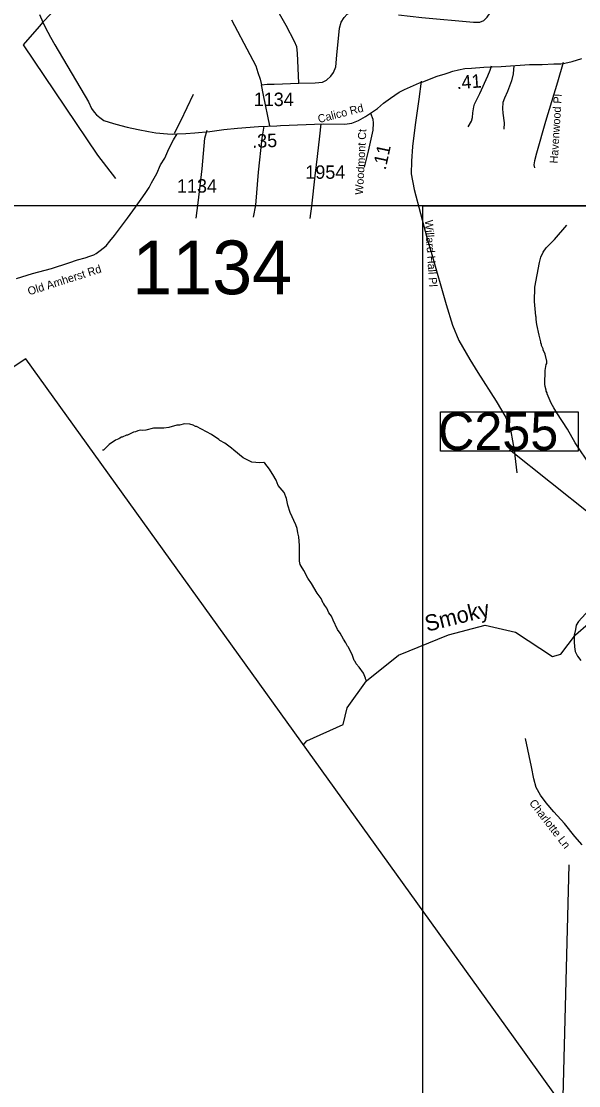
# Model space of a CAD drawing. Extents: x 1159738 to 1321356, y 736314 to 882035.
# Drawn here: x 1229060 to 1234251, y 758567 to 768473 of the extents above; entities that cross this region are included whole.
import ezdxf

# ---------------------------------------------------------------- set-up
doc = ezdxf.new("R2010")
doc.units = 0
for name, color, linetype in [('Exist Boundary Political CountyLine', 7, 'Continuous'), ('Exist Hydrographic Creek Single Shore', 7, 'Continuous'), ('Exist Hydrographic Creek Single Shore Label', 7, 'Continuous'), ('Exist Hydrographic Misc Water Feature', 7, 'Continuous'), ('Exist Road Non-System Type 51', 7, 'Continuous'), ('Exist Road Non-System Type 51 Label', 7, 'Continuous'), ('Exist Road Secondary Mileage Hundredths English Label', 7, 'Continuous'), ('Exist Road Secondary Structure Culvert Number Label', 7, 'Continuous'), ('Exist Road Secondary Type 51 Attributed', 7, 'Continuous'), ('Exist Road Secondary Type 51 Label', 7, 'Continuous'), ('Exist Road Secondary Type 51 Number Label', 7, 'Continuous'), ('Exist Utilities Electrical Transmission Line', 7, 'Continuous'), ('Map Preparation Inset Cut Line', 7, 'Continuous'), ('Map Preparation Longitude Latitude Lines', 7, 'Continuous')]:
    doc.layers.add(name, color=color, linetype=linetype)

msp = doc.modelspace()

# ---------------------------------------------------------------- linework, layer by layer
at = {"layer": 'Exist Boundary Political CountyLine'}
msp.add_lwpolyline([(1241936.7, 747681.1), (1238493.5, 752316.3), (1235882.1, 755902.5), (1233643.5, 759021), (1229101.7, 765331.3), (1226211.7, 763410.3), (1220489.8, 767476.6)], dxfattribs=at)
at = {"layer": 'Exist Hydrographic Creek Single Shore'}
msp.add_lwpolyline([(1231688.1, 761737.9), (1231719.4, 761777.1), (1232056.4, 761927.9), (1232094.4, 762084.7), (1232276.1, 762336.3), (1232573.3, 762574), (1233037.3, 762761.7), (1233381.3, 762853.3), (1233663.4, 762788.5), (1234007.3, 762561.7), (1234083.3, 762583.2), (1234221.3, 762764.2), (1234341.4, 762870.1)], dxfattribs=at)
at = {"layer": 'Exist Hydrographic Misc Water Feature'}
for points in [[(1234362.8, 764333.7), (1234218.3, 764549.9), (1234145.5, 764677.8), (1234047.4, 764828.3), (1234020.7, 764877.2), (1233993.7, 764918), (1233956, 765006.5), (1233956.2, 765014.7), (1233948.5, 765031.3), (1233948.8, 765038.7), (1233937.7, 765075), (1233934.2, 765097.3), (1233937.5, 765223.6), (1233949, 765279.1), (1233953.2, 765287.2), (1233953.8, 765311), (1233939.5, 765375.4), (1233920.4, 765415.9), (1233920.7, 765424.1), (1233905.4, 765456.5), (1233905.7, 765464.7), (1233898.1, 765480.4), (1233898.3, 765488.6), (1233881.9, 765552.9), (1233860.5, 765651.8), (1233853.6, 765696.3), (1233854.3, 765720), (1233850.5, 765728.4), (1233838, 765866.5), (1233843.4, 766000.1), (1233885.4, 766229), (1233898.7, 766277.2), (1233919.9, 766324.4), (1233948.9, 766364), (1234025.1, 766442.1), (1234140.4, 766575.2)], [(1232276.1, 762336.3), (1232264.5, 762352.9), (1232264.8, 762361.1), (1232245.8, 762407.4), (1232207.3, 762462.4), (1232180, 762493.3), (1232168.6, 762515.6), (1232160.8, 762523.2), (1232144, 762570.3), (1232106, 762649), (1232098.3, 762657.4), (1232083, 762689.7), (1232059.9, 762722.2), (1232029.3, 762779.4), (1232006.1, 762811.9), (1231964.4, 762900.5), (1231947.4, 762937), (1231924.2, 762969.4), (1231905.2, 763010), (1231885.8, 763035), (1231878.2, 763050.8), (1231870.5, 763059.1), (1231851.5, 763102.2), (1231816.8, 763150.5), (1231763, 763240.2), (1231728.3, 763289.3), (1231692.1, 763362.3), (1231665.1, 763403), (1231657.5, 763418.7), (1231650.4, 763447.6), (1231650.2, 763595.4), (1231644.1, 763675.9), (1231635.2, 763712.2), (1231628.1, 763751.7), (1231617, 763786.4), (1231563.9, 763901.5), (1231543.6, 763970), (1231531.2, 764031), (1231506.7, 764087.3), (1231452.4, 764152.4), (1231433.6, 764201.2), (1231403, 764256), (1231395.2, 764264.3), (1231372.2, 764305), (1231329.7, 764360), (1231317.8, 764366), (1231281.7, 764365.1), (1231205.8, 764369.1), (1231126.9, 764411.7), (1231038.6, 764481.6), (1231019.1, 764500), (1230956.2, 764545.6), (1230908.8, 764571.1), (1230901.1, 764579.5), (1230830.2, 764626.9), (1230692.1, 764701.1), (1230684, 764701.2), (1230660.4, 764715.7), (1230628.7, 764724.5), (1230580.5, 764725.4), (1230532.3, 764714.9), (1230508.2, 764715.4), (1230435.6, 764693.1), (1230387.4, 764686.6), (1230331.5, 764687.8), (1230315.5, 764686.5), (1230291.5, 764686.9), (1230218.9, 764668.7), (1230186.8, 764666.1), (1230170.8, 764668), (1230146.7, 764662.7), (1230122.4, 764651.8), (1230106.3, 764648), (1230049.6, 764621.2), (1230041.6, 764621.4), (1230001, 764602.5), (1229993.1, 764602.7), (1229976.8, 764594.8), (1229968.6, 764587.5), (1229936.3, 764574.3), (1229879.2, 764533.6), (1229825.8, 764482.9), (1229817.8, 764481.4)]]:
    msp.add_lwpolyline(points, dxfattribs=at)
at = {"layer": 'Exist Road Non-System Type 51'}
for points in [[(1232574, 768532.8), (1232790.1, 768508.9), (1233269.8, 768463.7), (1233329.4, 768466.3), (1233368.7, 768481.6), (1233397.2, 768511.2), (1233425.8, 768551.7), (1233438.7, 768593.9), (1233444.2, 768678.6), (1233456.9, 768860.5)], [(1231645.3, 767897.8), (1231633.5, 768176.7), (1231626.2, 768234.8), (1231604.7, 768283.6), (1231526.2, 768433.4), (1231380, 768690.7)], [(1231645.3, 767897.8), (1231795.9, 767901.1), (1231864.9, 767906.7), (1231902.7, 767925.2), (1231941.8, 767962.1), (1231968.8, 767997.9), (1231988, 768047.9), (1232000, 768159.2), (1232024.3, 768410), (1232038.8, 768464), (1232067.4, 768509.3), (1232095.9, 768540.4), (1232146.3, 768565)], [(1231016.3, 768487.4), (1231187.3, 768162.7), (1231244.3, 768057.5), (1231264.1, 767996.2), (1231283.9, 767934.8), (1231297.2, 767880.6)], [(1233220.8, 767489.4), (1233251.4, 767544.8), (1233261.6, 767578.3), (1233264.5, 767620.6), (1233273.2, 767676), (1233282, 767702.3), (1233328.6, 767801.4), (1233405.8, 767966.2), (1233427.7, 768018.6), (1233439.3, 768058)], [(1233646.4, 768060.4), (1233641, 767985.2), (1233624.7, 767917.9), (1233586.2, 767820.9), (1233558.9, 767756.9), (1233544.4, 767717.8), (1233542.4, 767661.3), (1233543.5, 767618.9), (1233556.8, 767529.4), (1233554.7, 767469.8)], [(1234105.2, 768088.6), (1234054.2, 767906.4), (1233942, 767540.4), (1233857.4, 767245.2), (1233838.5, 767175.2), (1233834.1, 767137.3), (1233840, 767108.1)], [(1231297.2, 767880.6), (1231348.9, 767886.4), (1231416.4, 767888.9), (1231645.3, 767897.8)], [(1231373.6, 767501.7), (1231315.1, 767786.3), (1231297.2, 767880.6)], [(1232784.4, 767915), (1232762.5, 767748.8), (1232729, 767509.6), (1232704.2, 767307), (1232692.6, 767172.2), (1232689.7, 767052.6), (1232717.4, 766906.8), (1232836.8, 766460.1), (1232882, 766304.1), (1233015.7, 765837.3), (1233075.5, 765646.3), (1233135.1, 765502.6), (1233237.1, 765326.1), (1233312.8, 765203.7), (1233481.7, 764936.3), (1233572, 764786.1), (1233596.8, 764730.7), (1233618.4, 764654.3), (1233649, 764482.3), (1233673.8, 764269.4)], [(1230486.9, 767431), (1230546.6, 767546.2), (1230663, 767794.9)], [(1230688.6, 766641.5), (1230708.9, 766783.6), (1230743.4, 767100.4), (1230769.8, 767384.7), (1230790, 767459.4)], [(1231319.8, 767497.6), (1231299.3, 767384.7), (1231266.9, 767067.9), (1231240.5, 766761.3), (1231218.2, 766649.6)], [(1231848.5, 767520.3), (1231836.3, 767402.8), (1231814, 767213.9), (1231793.8, 767033.9), (1231761.3, 766753.7), (1231747.1, 766638)], [(1234349.7, 762996.4), (1234248.3, 762886.3), (1234226.5, 762854.2), (1234220.6, 762811.9), (1234209, 762760.9), (1234209, 762698.2), (1234211.9, 762651.5), (1234219.2, 762609.2), (1234239.6, 762565.5), (1234271.6, 762523.7)], [(1234283.2, 760809.4), (1234213.3, 760886.7), (1234120, 761007.7), (1234019.5, 761117.1), (1233947, 761200.9), (1233896, 761270.9), (1233855.2, 761342.3), (1233831.9, 761424), (1233810.1, 761533.3), (1233755.1, 761799.2)]]:
    msp.add_lwpolyline(points, dxfattribs=at)
at = {"layer": 'Exist Road Secondary Structure Culvert Number Label'}
msp.add_lwpolyline([(1232963.5, 764837.8), (1234246.3, 764837.8), (1234246.3, 764472.8), (1232963.5, 764472.8)], close=True, dxfattribs=at)
msp.add_lwpolyline([(1236581, 763946.7), (1235787.4, 763719.9), (1234370.2, 763875.8), (1233604.9, 764485.2)], dxfattribs=at)
at = {"layer": 'Exist Road Secondary Type 51 Attributed'}
for points in [[(1229231.2, 768536.6), (1229262.5, 768463.5), (1229282.1, 768417.9), (1229332.9, 768324.5), (1229371.4, 768252.5), (1229684.9, 767724.3), (1229713.8, 767662.9), (1229739.9, 767628.2), (1229761.9, 767602.9), (1229790.7, 767577.5), (1229827.9, 767550.9), (1229880.1, 767534.8), (1229942, 767516.2), (1230047.8, 767488.2), (1230148.2, 767466.8), (1230245.8, 767446.8), (1230314.5, 767434.8), (1230423.1, 767426.8), (1230467.1, 767422.8), (1230510.4, 767425.5)], [(1232311.9, 767618.8), (1232376, 767662.9), (1232434.4, 767710.9), (1232496.9, 767757.6), (1232578.4, 767812.3), (1232628.6, 767838.3), (1232711.1, 767875), (1232767.1, 767901.7), (1232800.1, 767911), (1232931.7, 767961), (1233005.9, 767985.1), (1233036.5, 767994.5), (1233079.2, 768007.7), (1233132.8, 768020.4), (1233190.5, 768033.7), (1233251, 768037.1), (1233366.4, 768045.4), (1233445.4, 768048.9), (1233528.3, 768052.7), (1233792.7, 768069.9), (1233911.6, 768071.1), (1234017.9, 768077.2), (1234083.6, 768077.2), (1234122.9, 768083.4), (1234188.6, 768098.1), (1234279.8, 768127.3)], [(1230510.4, 767425.5), (1230593.6, 767429.5), (1230676.1, 767434.8), (1230815.3, 767448.8), (1230947.6, 767466.1), (1231074.4, 767478.2), (1231270.3, 767494.8), (1231438.9, 767501.6), (1231475.2, 767503), (1231872.1, 767518.8), (1232074.2, 767514.2), (1232138.1, 767525.5), (1232199, 767550.9), (1232264.3, 767587.5), (1232311.9, 767618.8)], [(1232311.9, 767618.8), (1232333.7, 767562.2), (1232337.8, 767524.8), (1232333.7, 767459.5), (1232291.1, 767264.7), (1232254.6, 767116.7)], [(1229017.1, 766078.1), (1229165.5, 766124.8), (1229342.7, 766173.1), (1229503.8, 766225.6), (1229583.5, 766252.3), (1229656.4, 766270.9), (1229697.9, 766288.6), (1229736.7, 766300.1), (1229757.3, 766310.8), (1229795.7, 766339), (1229852.3, 766383.4), (1229885.6, 766426.3), (1229929.6, 766481), (1230048.4, 766641), (1230124.5, 766743.5), (1230213.6, 766870.6), (1230250.8, 766926.6), (1230273.6, 766968.5), (1230321, 767057.2), (1230356.2, 767138.3), (1230395.7, 767198.3), (1230435.5, 767285.6), (1230479.2, 767368.8), (1230510.4, 767425.5)]]:
    msp.add_lwpolyline(points, dxfattribs=at)
at = {"layer": 'Exist Utilities Electrical Transmission Line'}
msp.add_line((1229262.5, 768463.5), (1230445.7, 769724.4), dxfattribs=at)
msp.add_lwpolyline([(1229262.5, 768463.5), (1229225.4, 768423.9), (1229076.9, 768253.2), (1229470.1, 767674.2), (1229771.1, 767228.7), (1229937.5, 767009.9)], dxfattribs=at)
at = {"layer": 'Map Preparation Inset Cut Line'}
for points in [[(1213574.8, 811005.5), (1289258, 811005.5), (1289258, 782300.2), (1274049.2, 782296.9), (1274049.2, 766757), (1213574.8, 766757)], [(1232800.5, 766757), (1308483.8, 766757), (1308483.8, 738579.5), (1232800.5, 738579.5)]]:
    msp.add_lwpolyline(points, close=True, dxfattribs=at)
at = {"layer": 'Map Preparation Longitude Latitude Lines'}
msp.add_line((1233891, 750247.8), (1234161, 760621.6), dxfattribs=at)

# ---------------------------------------------------------------- texts
at = {"layer": 'Exist Hydrographic Creek Single Shore Label'}
msp.add_text('Smoky', height=150, rotation=14.03977, dxfattribs=at).set_placement((1232838.7, 762790.9))
at = {"layer": 'Exist Road Non-System Type 51 Label'}
for s, rotation, p in [('Havenwood Pl', 86.6253, (1234055.3, 767148.5)), ('Woodmont Ct', 87.01031, (1232242.1, 766856.7)), ('Willard Hall Pl', 273.77666, (1232817.9, 766621.9)), ('Charlotte Ln', 307.85646, (1233785.7, 761196.2))]:
    msp.add_text(s, height=75, rotation=rotation, dxfattribs=at).set_placement(p)
at = {"layer": 'Exist Road Secondary Mileage Hundredths English Label'}
for s, rotation, p in [('.41', 4.10429, (1233117.1, 767840.9)), ('.35', 2.28473, (1231213.1, 767294.6)), ('.11', 77.65684, (1232452.5, 767083.8))]:
    msp.add_text(s, height=125, rotation=rotation, dxfattribs=at).set_placement(p)
at = {"layer": 'Exist Road Secondary Structure Culvert Number Label'}
msp.add_text('C255', height=350, dxfattribs=at).set_placement((1232941.3, 764482.5))
at = {"layer": 'Exist Road Secondary Type 51 Label'}
for s, rotation, p in [('Calico Rd', 14.45561, (1231831.9, 767525.8)), ('Old Amherst Rd', 17.59556, (1229133.4, 765921.7))]:
    msp.add_text(s, height=75, rotation=rotation, dxfattribs=at).set_placement(p)
at = {"layer": 'Exist Road Secondary Type 51 Number Label'}
for s, height, p in [('1134', 125, (1231225.2, 767684.3)), ('1954', 125, (1231705.4, 767007.1)), ('1134', 125, (1230510.7, 766878.4)), ('1134', 500, (1230094.4, 765932.7))]:
    msp.add_text(s, height=height, dxfattribs=at).set_placement(p)

doc.saveas('drawing.dxf')
